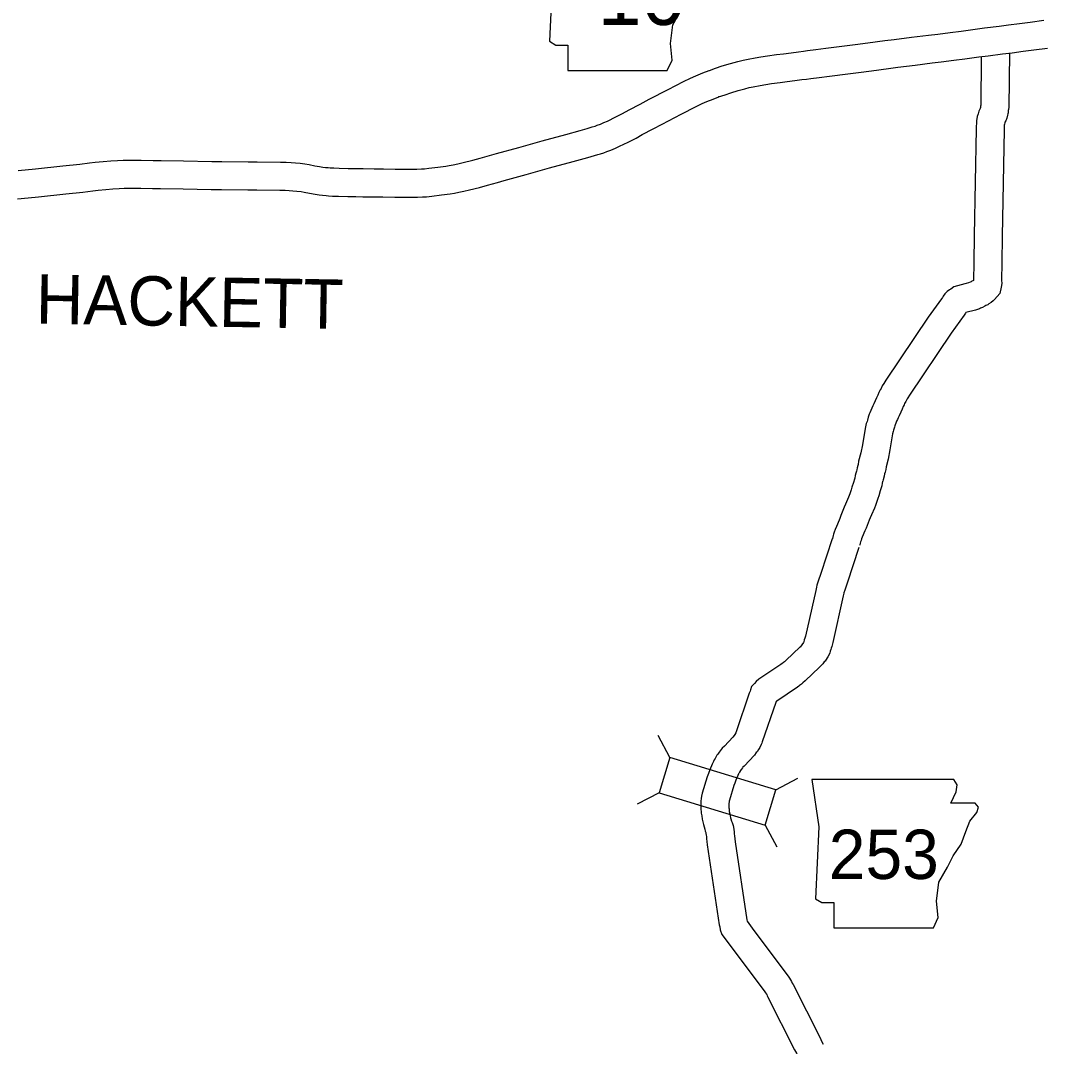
# Model space of a CAD drawing. Extents: x 1370567 to 1373900, y 377514 to 379648.
# Drawn here: x 1370835.2 to 1370944.9, y 379051.1 to 379160.9 of the extents above; entities that cross this region are included whole.
import ezdxf

# ---------------------------------------------------------------- set-up
doc = ezdxf.new("R2010")
doc.units = 0
doc.layers.add('Default', color=7, linetype='Continuous')

msp = doc.modelspace()

# ---------------------------------------------------------------- linework, layer by layer
at = {"layer": 'Default'}
for p, q in [((1370908.97, 379155.55), (1370908.98, 379155.55)), ((1370909.99, 379152.73), (1370909.97, 379152.72)), ((1370904.75, 379082.03), (1370903.51, 379084.36)), ((1370916.11, 379078.56), (1370918.45, 379079.8)), ((1370903.6, 379078.25), (1370901.27, 379077.01)), ((1370914.96, 379074.78), (1370916.2, 379072.45))]:
    msp.add_line(p, q, dxfattribs=at)
for points in [[(1370891.46, 379171.46), (1370892.22, 379166.38), (1370891.88, 379158.68), (1370892.56, 379158.26), (1370893.82, 379158.26), (1370893.82, 379155.55), (1370904.48, 379155.55), (1370904.99, 379156.65), (1370904.82, 379158.43), (1370905.07, 379160.46), (1370906.01, 379162.07), (1370906.6, 379163.25), (1370907.44, 379164.52), (1370907.95, 379165.87), (1370908.37, 379166.97), (1370909.14, 379167.9), (1370909.3, 379168.5), (1370908.97, 379168.92), (1370906.34, 379168.92), (1370906.94, 379170.1), (1370907.02, 379170.86), (1370906.67, 379171.45)], [(1370916.11, 379078.56), (1370904.75, 379082.03), (1370903.6, 379078.25), (1370914.96, 379074.78)], [(1370919.94, 379079.68), (1370920.7, 379074.61), (1370920.36, 379066.91), (1370921.04, 379066.49), (1370922.31, 379066.49), (1370922.31, 379063.78), (1370932.97, 379063.78), (1370933.47, 379064.88), (1370933.31, 379066.65), (1370933.56, 379068.68), (1370934.49, 379070.29), (1370935.08, 379071.48), (1370935.93, 379072.75), (1370936.44, 379074.1), (1370936.86, 379075.2), (1370937.62, 379076.13), (1370937.79, 379076.72), (1370937.45, 379077.14), (1370934.83, 379077.14), (1370935.42, 379078.33), (1370935.5, 379079.09), (1370935.15, 379079.67)]]:
    msp.add_lwpolyline(points, close=True, dxfattribs=at)
for points in [[(1370908.98, 379155.55), (1370909.65, 379155.79), (1370910.35, 379156.04), (1370911.25, 379156.3), (1370912.03, 379156.51), (1370912.59, 379156.65), (1370913.12, 379156.76), (1370913.87, 379156.9), (1370914.5, 379157.02), (1370915.19, 379157.13), (1370916.18, 379157.26), (1370916.91, 379157.35), (1370917.73, 379157.46), (1370918.54, 379157.57), (1370919.05, 379157.62), (1370919.49, 379157.68), (1370920.38, 379157.79), (1370921.44, 379157.93), (1370923.45, 379158.19), (1370924.58, 379158.33), (1370925.94, 379158.5), (1370927.77, 379158.75), (1370928.78, 379158.88), (1370930.63, 379159.12), (1370932.46, 379159.35), (1370933.43, 379159.46), (1370934.78, 379159.64), (1370935.95, 379159.78), (1370937.45, 379159.98), (1370938.45, 379160.11), (1370940.01, 379160.31), (1370941.01, 379160.44), (1370942.2, 379160.59), (1370943.34, 379160.74), (1370944.78, 379160.94)], [(1370909.97, 379152.72), (1370910.66, 379152.96), (1370911.27, 379153.18), (1370912.06, 379153.41), (1370912.79, 379153.61), (1370913.25, 379153.72), (1370913.69, 379153.81), (1370914.43, 379153.95), (1370915.02, 379154.06), (1370915.63, 379154.16), (1370916.56, 379154.28), (1370917.3, 379154.37), (1370918.13, 379154.49), (1370918.89, 379154.59), (1370919.4, 379154.64), (1370919.86, 379154.7), (1370920.75, 379154.81), (1370921.83, 379154.95), (1370923.82, 379155.21), (1370924.95, 379155.35), (1370926.33, 379155.53), (1370928.16, 379155.77), (1370929.16, 379155.9), (1370931.01, 379156.14), (1370932.83, 379156.37), (1370933.8, 379156.49), (1370935.16, 379156.66), (1370936.33, 379156.81), (1370937.84, 379157.01), (1370938.83, 379157.14), (1370940.38, 379157.33), (1370941.4, 379157.46), (1370942.59, 379157.62), (1370943.73, 379157.77), (1370945.17, 379157.96)], [(1370938.09, 379156.99), (1370938.03, 379151.82), (1370938.02, 379151.77), (1370938, 379151.6), (1370937.99, 379151.5), (1370937.84, 379151.22), (1370937.75, 379150.93), (1370937.67, 379150.62), (1370937.63, 379150.4), (1370937.58, 379150.2), (1370937.57, 379149.85), (1370937.56, 379149.64), (1370937.54, 379149.32), (1370937.34, 379137.89), (1370937.29, 379135.01), (1370937.27, 379133.09), (1370937.25, 379133.08), (1370937.2, 379133.05), (1370937.02, 379132.96), (1370937.01, 379132.95), (1370936.89, 379132.91), (1370936.72, 379132.83), (1370936.47, 379132.77), (1370936.33, 379132.71), (1370935.17, 379132.4), (1370934.82, 379132.16), (1370934.69, 379132.08), (1370934.45, 379131.9), (1370934.19, 379131.64), (1370934.03, 379131.41), (1370933.93, 379131.27), (1370933.82, 379131.11), (1370932.41, 379129.15), (1370927.86, 379122.41), (1370927.66, 379122.06), (1370927.5, 379121.8), (1370927.38, 379121.53), (1370927.28, 379121.37), (1370927.13, 379121.09), (1370927.01, 379120.82), (1370926.88, 379120.53), (1370926.74, 379120.21), (1370926.58, 379119.86), (1370926.49, 379119.68), (1370926.38, 379119.43), (1370926.26, 379119.16), (1370926.17, 379118.93), (1370926.1, 379118.76), (1370925.97, 379118.44), (1370925.9, 379118.14), (1370925.86, 379117.99), (1370925.78, 379117.76), (1370925.65, 379117.24), (1370925.37, 379115.49), (1370925.19, 379114.63), (1370924.95, 379113.74), (1370924.91, 379113.4), (1370924.88, 379113.28), (1370924.81, 379113.02), (1370924.77, 379112.8), (1370924.74, 379112.67), (1370924.66, 379112.47), (1370924.6, 379112.2), (1370924.54, 379111.93), (1370924.52, 379111.8), (1370924.41, 379111.45), (1370924.25, 379110.95), (1370924.16, 379110.67), (1370924.03, 379110.26), (1370923.95, 379110.05), (1370923.89, 379109.88), (1370923.56, 379109.14), (1370923.43, 379108.81), (1370923.35, 379108.63), (1370923.05, 379107.94), (1370922.94, 379107.61), (1370922.87, 379107.43), (1370922.58, 379106.76), (1370922.44, 379106.41), (1370922.36, 379106.14), (1370922.28, 379105.93), (1370922.25, 379105.77), (1370922.2, 379105.64), (1370922.15, 379105.43)], [(1370941.1, 379157.43), (1370941.03, 379151.62), (1370941, 379151.39), (1370940.99, 379151.27), (1370940.96, 379151.04), (1370940.94, 379150.92), (1370940.92, 379150.76), (1370940.82, 379150.47), (1370940.71, 379150.18), (1370940.62, 379150.04), (1370940.6, 379149.98), (1370940.57, 379149.78), (1370940.56, 379149.76), (1370940.56, 379149.75), (1370940.56, 379149.52), (1370940.54, 379149.22), (1370940.34, 379137.84), (1370940.29, 379134.97), (1370940.27, 379133.13), (1370940.28, 379132.75), (1370940.24, 379132.38), (1370940.08, 379131.7), (1370939.51, 379131.04), (1370939.37, 379130.91), (1370939.17, 379130.73), (1370938.92, 379130.59), (1370938.78, 379130.49), (1370938.59, 379130.39), (1370938.46, 379130.32), (1370938.21, 379130.18), (1370938, 379130.12), (1370937.89, 379130.06), (1370937.49, 379129.91), (1370936.45, 379129.64), (1370936.41, 379129.58), (1370936.27, 379129.38), (1370934.87, 379127.43), (1370930.4, 379120.81), (1370930.23, 379120.52), (1370930.16, 379120.4), (1370930.03, 379120.12), (1370929.89, 379119.9), (1370929.83, 379119.77), (1370929.74, 379119.59), (1370929.62, 379119.31), (1370929.48, 379118.98), (1370929.3, 379118.6), (1370929.2, 379118.39), (1370929.11, 379118.19), (1370929.03, 379118.02), (1370928.95, 379117.8), (1370928.87, 379117.62), (1370928.84, 379117.54), (1370928.8, 379117.37), (1370928.71, 379117.07), (1370928.66, 379116.92), (1370928.6, 379116.65), (1370928.32, 379114.95), (1370928.11, 379113.94), (1370927.9, 379113.15), (1370927.86, 379112.84), (1370927.79, 379112.58), (1370927.75, 379112.38), (1370927.7, 379112.12), (1370927.6, 379111.76), (1370927.54, 379111.61), (1370927.53, 379111.55), (1370927.49, 379111.37), (1370927.44, 379111.09), (1370927.27, 379110.55), (1370927.11, 379110.02), (1370927.01, 379109.74), (1370926.87, 379109.3), (1370926.76, 379108.99), (1370926.65, 379108.72), (1370926.33, 379108), (1370926.21, 379107.67), (1370926.1, 379107.42), (1370925.86, 379106.87), (1370925.76, 379106.58), (1370925.64, 379106.27), (1370925.34, 379105.59), (1370925.27, 379105.42), (1370925.22, 379105.24), (1370925.18, 379105.11), (1370925.14, 379104.95), (1370925.09, 379104.8), (1370925.06, 379104.71)], [(1370867.26, 379145.27), (1370867.61, 379145.22), (1370867.87, 379145.18), (1370868.16, 379145.16), (1370868.4, 379145.14), (1370868.79, 379145.12), (1370869.36, 379145.09), (1370870.33, 379145.08), (1370871.17, 379145.06), (1370871.93, 379145.05), (1370873.08, 379145.03), (1370874.08, 379145.02), (1370875.34, 379145), (1370876.06, 379144.99), (1370876.74, 379144.99), (1370877.66, 379145.01), (1370878.16, 379145.03), (1370878.48, 379145.04), (1370878.95, 379145.09), (1370879.92, 379145.21), (1370880.77, 379145.32), (1370881.14, 379145.39), (1370881.54, 379145.47), (1370882.06, 379145.58), (1370882.62, 379145.7), (1370883.65, 379145.95), (1370884.44, 379146.16), (1370885.46, 379146.45), (1370886.21, 379146.67), (1370888.57, 379147.32), (1370891.08, 379148.02), (1370893.61, 379148.7), (1370895.14, 379149.14), (1370895.9, 379149.36), (1370896.22, 379149.45), (1370896.45, 379149.52), (1370896.76, 379149.61), (1370896.98, 379149.69), (1370897.33, 379149.82), (1370897.7, 379149.98), (1370898.06, 379150.15), (1370898.96, 379150.58), (1370899.7, 379150.97), (1370900.38, 379151.34), (1370901.57, 379151.96), (1370902.55, 379152.48), (1370904.59, 379153.53), (1370906.23, 379154.39), (1370906.97, 379154.74), (1370907.53, 379154.99), (1370908.29, 379155.3), (1370908.97, 379155.55)], [(1370866.77, 379142.31), (1370867.19, 379142.25), (1370867.57, 379142.2), (1370867.94, 379142.17), (1370868.19, 379142.15), (1370868.63, 379142.12), (1370869.27, 379142.1), (1370870.27, 379142.08), (1370871.12, 379142.06), (1370871.89, 379142.05), (1370873.03, 379142.03), (1370874.04, 379142.02), (1370875.3, 379142.01), (1370876.03, 379141.99), (1370876.76, 379141.99), (1370877.74, 379142.01), (1370878.28, 379142.03), (1370878.71, 379142.05), (1370879.27, 379142.11), (1370880.31, 379142.23), (1370881.24, 379142.36), (1370881.69, 379142.44), (1370882.15, 379142.53), (1370882.7, 379142.65), (1370883.29, 379142.78), (1370884.39, 379143.04), (1370885.24, 379143.27), (1370886.29, 379143.57), (1370887.02, 379143.78), (1370889.37, 379144.43), (1370891.87, 379145.12), (1370894.41, 379145.81), (1370895.97, 379146.26), (1370896.7, 379146.47), (1370897.04, 379146.56), (1370897.31, 379146.64), (1370897.69, 379146.75), (1370898.02, 379146.87), (1370898.44, 379147.04), (1370898.93, 379147.24), (1370899.36, 379147.44), (1370900.3, 379147.9), (1370901.13, 379148.33), (1370901.79, 379148.7), (1370902.96, 379149.3), (1370903.94, 379149.82), (1370905.97, 379150.87), (1370907.57, 379151.71), (1370908.22, 379152.01), (1370908.7, 379152.23), (1370909.38, 379152.5), (1370909.99, 379152.73)], [(1370834.99, 379144.84), (1370836.84, 379145.03), (1370839.77, 379145.34), (1370841.58, 379145.53), (1370842.61, 379145.66), (1370843.23, 379145.73), (1370844.09, 379145.8), (1370844.9, 379145.87), (1370845.63, 379145.92), (1370846.22, 379145.95), (1370847, 379145.97), (1370847.46, 379145.96), (1370848.16, 379145.96), (1370849.44, 379145.94), (1370850.29, 379145.91), (1370852.67, 379145.89), (1370855.71, 379145.83), (1370856.79, 379145.82), (1370859.61, 379145.79), (1370860.58, 379145.77), (1370863.07, 379145.76), (1370863.69, 379145.74), (1370864.2, 379145.71), (1370864.67, 379145.67), (1370865.16, 379145.62), (1370865.68, 379145.56), (1370866.14, 379145.49), (1370866.76, 379145.36), (1370867.26, 379145.27)], [(1370834.9, 379141.81), (1370835.3, 379141.85), (1370837.15, 379142.04), (1370840.08, 379142.35), (1370841.92, 379142.55), (1370842.97, 379142.68), (1370843.53, 379142.74), (1370844.35, 379142.81), (1370845.13, 379142.88), (1370845.81, 379142.93), (1370846.32, 379142.95), (1370847.02, 379142.97), (1370847.45, 379142.96), (1370848.13, 379142.96), (1370849.37, 379142.94), (1370850.23, 379142.91), (1370852.63, 379142.89), (1370855.66, 379142.83), (1370856.76, 379142.82), (1370859.57, 379142.79), (1370860.55, 379142.77), (1370863.01, 379142.76), (1370863.55, 379142.74), (1370864.01, 379142.72), (1370864.4, 379142.69), (1370864.82, 379142.64), (1370865.28, 379142.59), (1370865.61, 379142.54), (1370866.19, 379142.42), (1370866.77, 379142.31)], [(1370922.22, 379105.64), (1370922.13, 379105.43), (1370920.91, 379101.73), (1370920.64, 379100.89), (1370920.49, 379100.47), (1370920.45, 379100.25), (1370920.4, 379100.08), (1370920.37, 379099.9), (1370919.28, 379095.02), (1370919.22, 379094.78), (1370919.15, 379094.6), (1370919.1, 379094.41), (1370919.1, 379094.39), (1370919.05, 379094.32), (1370918.69, 379093.84), (1370918.69, 379093.84), (1370918.66, 379093.82), (1370917.2, 379092.43), (1370917.01, 379092.26), (1370916.93, 379092.19), (1370916.9, 379092.17), (1370916.78, 379092.09), (1370916.65, 379091.98), (1370914.27, 379090.4), (1370914, 379090.14), (1370913.81, 379089.94), (1370913.78, 379089.9), (1370913.5, 379089.61), (1370913.39, 379089.26), (1370913.35, 379089.13), (1370913.26, 379088.9), (1370911.85, 379084.78), (1370911.8, 379084.66), (1370911.76, 379084.56), (1370911.74, 379084.52), (1370911.51, 379084.2), (1370910.61, 379083.24), (1370910.34, 379083.01), (1370910.15, 379082.75), (1370910.02, 379082.59), (1370909.89, 379082.39), (1370909.78, 379082.26), (1370909.6, 379081.93), (1370909.5, 379081.76), (1370909.42, 379081.6), (1370909.28, 379081.31), (1370909.03, 379080.69), (1370908.88, 379080.32), (1370908.76, 379079.95), (1370908.22, 379078.2), (1370908.15, 379077.87), (1370908.12, 379077.64), (1370908.07, 379077.35), (1370908.08, 379077.29), (1370908.06, 379076.71), (1370908.08, 379076.42), (1370908.1, 379076.27), (1370908.11, 379076.06), (1370908.16, 379075.77), (1370908.22, 379075.41), (1370908.34, 379074.86), (1370908.41, 379074.6), (1370908.49, 379074.36), (1370908.55, 379074.14), (1370908.61, 379073.98), (1370908.62, 379073.89), (1370908.65, 379073.71), (1370908.66, 379073.57), (1370908.69, 379073.3), (1370908.72, 379073.03), (1370908.74, 379072.67), (1370910.04, 379064.11), (1370910.09, 379063.89), (1370910.14, 379063.57), (1370910.33, 379063.08), (1370910.99, 379062.2)], [(1370924.99, 379104.49), (1370924.95, 379104.38), (1370923.76, 379100.8), (1370923.48, 379099.92), (1370923.39, 379099.66), (1370923.38, 379099.6), (1370923.34, 379099.47), (1370923.32, 379099.32), (1370922.19, 379094.32), (1370922.08, 379093.89), (1370922.02, 379093.72), (1370921.99, 379093.6), (1370921.93, 379093.42), (1370921.87, 379093.18), (1370921.68, 379092.81), (1370921.6, 379092.68), (1370921.37, 379092.34), (1370921.28, 379092.26), (1370921.14, 379092.06), (1370920.85, 379091.76), (1370920.78, 379091.68), (1370919.23, 379090.22), (1370919, 379090.02), (1370918.83, 379089.87), (1370918.64, 379089.72), (1370918.55, 379089.66), (1370918.42, 379089.56), (1370916.19, 379088.07), (1370916.13, 379088.02), (1370916.09, 379087.91), (1370914.65, 379083.69), (1370914.59, 379083.54), (1370914.54, 379083.41), (1370914.39, 379083.08), (1370914.25, 379082.88), (1370914.09, 379082.62), (1370914.01, 379082.54), (1370913.82, 379082.28), (1370912.7, 379081.09), (1370912.58, 379080.98), (1370912.53, 379080.91), (1370912.43, 379080.79), (1370912.29, 379080.58), (1370912.27, 379080.55), (1370912.21, 379080.46), (1370912.13, 379080.32), (1370912.1, 379080.26), (1370912.03, 379080.11), (1370911.82, 379079.58), (1370911.7, 379079.28), (1370911.62, 379079.03), (1370911.13, 379077.44), (1370911.11, 379077.34), (1370911.09, 379077.2), (1370911.08, 379077.14), (1370911.08, 379076.98), (1370911.07, 379076.89), (1370911.07, 379076.78), (1370911.07, 379076.65), (1370911.09, 379076.52), (1370911.09, 379076.41), (1370911.12, 379076.26), (1370911.16, 379076), (1370911.26, 379075.57), (1370911.29, 379075.44), (1370911.36, 379075.22), (1370911.41, 379075.06), (1370911.52, 379074.76), (1370911.59, 379074.35), (1370911.63, 379074.02), (1370911.65, 379073.84), (1370911.67, 379073.63), (1370911.7, 379073.33), (1370911.73, 379073.01), (1370913, 379064.64), (1370913.03, 379064.49), (1370913.56, 379063.77)], [(1370913.56, 379063.77), (1370917.28, 379058.79), (1370917.43, 379058.61), (1370917.56, 379058.4), (1370917.67, 379058.22), (1370917.77, 379058.06), (1370917.85, 379057.87), (1370917.94, 379057.71), (1370920.8, 379052.09), (1370921.04, 379051.6), (1370921.15, 379051.33)], [(1370910.99, 379062.2), (1370914.91, 379056.94), (1370915.01, 379056.83), (1370915.01, 379056.82), (1370915.09, 379056.68), (1370915.12, 379056.64), (1370915.17, 379056.51), (1370915.21, 379056.45), (1370918.11, 379050.75), (1370918.3, 379050.36), (1370918.38, 379050.19)]]:
    msp.add_lwpolyline(points, dxfattribs=at)

# ---------------------------------------------------------------- texts
for s, height, p in [('10', 6.336, (1370897.01, 379160.43)), ('253', 5.28, (1370921.77, 379069.02))]:
    msp.add_text(s, height=height, dxfattribs=at).set_placement(p)
msp.add_text('HACKETT', height=5.28, rotation=359, dxfattribs=at).set_placement((1370836.83, 379128.47))

doc.saveas('drawing.dxf')
